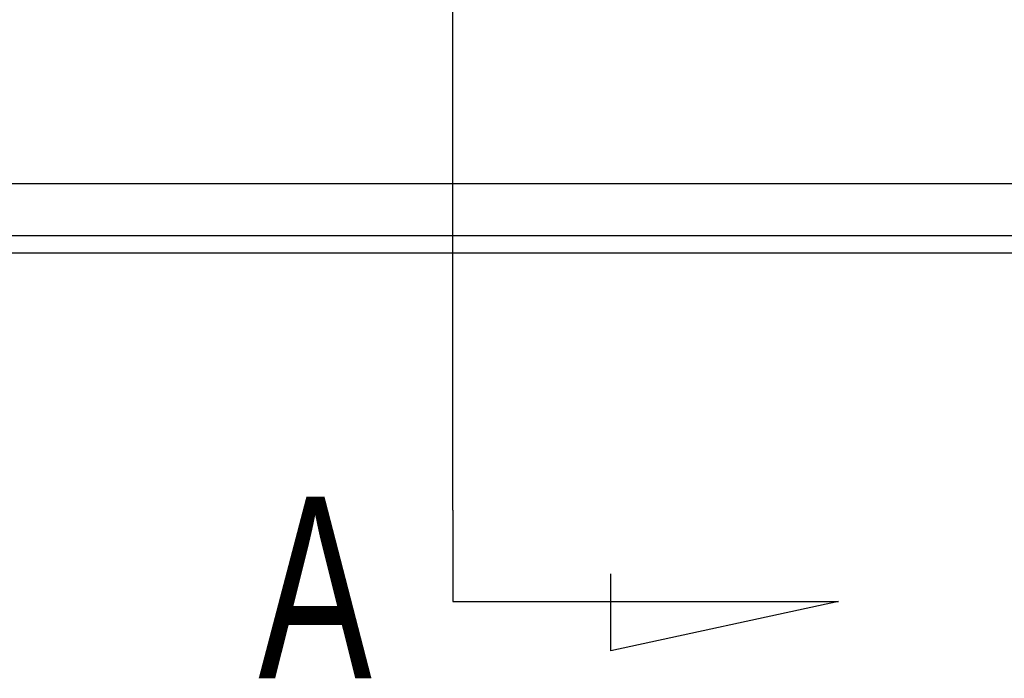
# Model space of a CAD drawing. Header units: millimetres. Extents: x -386 to 3135, y -1989 to 860.
# Tile 278 of 596: x -20 to 9, y -325 to -306. Entities that reach past the tile are written whole.
import ezdxf
from ezdxf.lldxf.tags import DXFTag

# ---------------------------------------------------------------- set-up
doc = ezdxf.new("R2010")
doc.units = ezdxf.units.MM
doc.layers.get('0').update_dxf_attribs({"linetype": 'CONTINUOUS'})
doc.styles.add('CHN', font='txt')
tags = doc.linetypes.add('DASHED', pattern=[25.72, 12.86, -12.86]).pattern_tags.tags
tags[6:7] = [DXFTag(74, 4), DXFTag(75, 0), DXFTag(340, '0'), DXFTag(46, 0.0), DXFTag(50, 0.0), DXFTag(44, 0.0), DXFTag(45, 0.0)]
tags[4:5] = [DXFTag(74, 4), DXFTag(75, 0), DXFTag(340, '0'), DXFTag(46, 0.0), DXFTag(50, 0.0), DXFTag(44, 0.0), DXFTag(45, 0.0)]

msp = doc.modelspace()

# ---------------------------------------------------------------- linework, layer by layer
for p, q in [((-7.389, -319.82), (-7.389, -253.346)), ((-7.389, -319.82), (-7.389, -322.457)), ((-2.829, -323.89), (-2.829, -321.661)), ((-7.389, -322.457), (3.759, -322.457)), ((3.759, -322.457), (-2.829, -323.89))]:
    msp.add_line(p, q)
at = {"linetype": 'Continuous'}
for p, q in [((113.252, -310.401), (-142.454, -310.401)), ((112.77, -312.401), (-142.454, -312.401))]:
    msp.add_line(p, q, dxfattribs=at)
at = {"linetype": 'DASHED'}
msp.add_line((112.89, -311.901), (-142.454, -311.901), dxfattribs=at)

# ---------------------------------------------------------------- texts
at = {"style": 'CHN', "width": 0.7}
msp.add_text('A', height=5.25, dxfattribs=at).set_placement((-13.01, -324.679))

doc.saveas('drawing.dxf')
